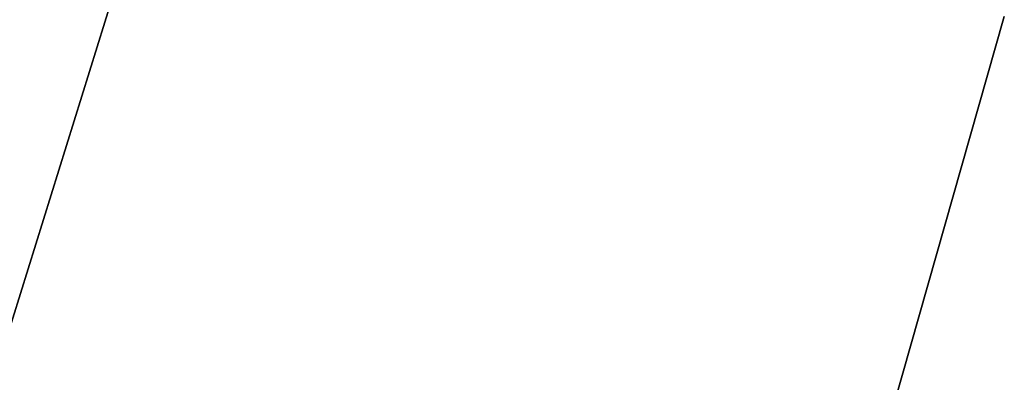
# Model space of a CAD drawing. Extents: x 0.3 to 7.1, y -3.38 to 3.38.
# Tile 451 of 604: x 6.33 to 6.93, y -1.01 to -0.79. Entities that reach past the tile are written whole.
import ezdxf

# ---------------------------------------------------------------- set-up
doc = ezdxf.new("R2010")
doc.units = 0
doc.header["$LTSCALE"] = 2.54
doc.layers.get('0').update_dxf_attribs({"linetype": 'CONTINUOUS'})

# ---------------------------------------------------------------- blocks, each defined once
blk = doc.blocks.new('SINGLES_AVVSTL_STL')
at = {"color": 0}
for p, q in [((6.42866, -0.65598, 1.9), (6.31966, -1.00701, 1.9)), ((6.31966, -1.00701, 1.7), (6.42866, -0.65598, 1.7)), ((6.31966, -1.00701, 1.7), (6.42866, -0.65598, 1.7)), ((6.42866, -0.65598, 1.9), (6.31966, -1.00701, 1.9)), ((6.86321, -1.02937, 1.7), (6.93164, -0.78835, 1.7)), ((6.93164, -0.78835, 1.9), (6.86321, -1.02937, 1.9)), ((6.93164, -0.78835, 1.9), (6.86321, -1.02937, 1.9)), ((6.86321, -1.02937, 1.7), (6.93164, -0.78835, 1.7))]:
    blk.add_line(p, q, dxfattribs=at)

msp = doc.modelspace()

# ---------------------------------------------------------------- block references
at = {"color": 0}
msp.add_blockref('SINGLES_AVVSTL_STL', (0, 0), dxfattribs=at)

doc.saveas('drawing.dxf')
